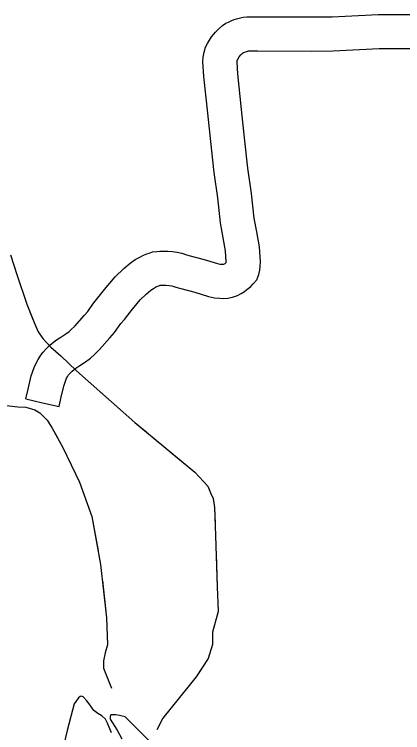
# Model space of a CAD drawing. Extents: x 1084508 to 1142749, y 1057638 to 1093403.
# Drawn here: x 1112273 to 1112809, y 1061158 to 1062151 of the extents above; entities that cross this region are included whole.
import ezdxf

# ---------------------------------------------------------------- set-up
doc = ezdxf.new("R2010")
doc.units = 0
for name, color, linetype in [('Level 35', 7, 'Continuous'), ('Level 43', 7, 'Continuous'), ('Level 46', 7, 'Continuous')]:
    doc.layers.add(name, color=color, linetype=linetype)

msp = doc.modelspace()

# ---------------------------------------------------------------- linework, layer by layer
at = {"layer": 'Level 35'}
for points in [[(1112407.07, 1061157.89), (1112401.33, 1061171.17), (1112398.82, 1061176.55), (1112393.8, 1061181.22), (1112388.06, 1061184.45), (1112382.67, 1061188.76), (1112379.44, 1061193.43), (1112376.21, 1061198.09), (1112372.63, 1061202.04), (1112367.96, 1061207.43), (1112365.09, 1061208.5), (1112363.66, 1061208.14), (1112361.5, 1061206.35), (1112355.4, 1061198.09), (1112345.72, 1061161.12), (1112338.9, 1061132.04)], [(1112461.61, 1061143.89), (1112446.54, 1061158.97), (1112425.73, 1061179.78), (1112418.2, 1061181.58), (1112412.81, 1061182.66), (1112406, 1061182.66), (1112404.92, 1061180.86), (1112405.28, 1061176.91), (1112414.97, 1061161.48), (1112421.07, 1061149.63)]]:
    msp.add_lwpolyline(points, dxfattribs=at)
at = {"layer": 'Level 43'}
for points in [[(1112267.54, 1061818.62), (1112276.69, 1061790.07), (1112290.15, 1061750.2), (1112299.85, 1061724.87), (1112305.77, 1061711.94), (1112312.24, 1061702.78), (1112323.01, 1061690.93), (1112337.01, 1061679.08), (1112358.55, 1061658.06), (1112439.34, 1061586.94), (1112522.27, 1061517.98), (1112540.05, 1061498.58), (1112543.82, 1061489.42), (1112547.59, 1061481.88), (1112549.2, 1061469.49), (1112550.82, 1061430.7), (1112552.97, 1061359.58), (1112554.59, 1061325.63), (1112546.51, 1061297.08), (1112546.51, 1061279.84), (1112540.59, 1061260.44), (1112523.89, 1061235.12), (1112478.11, 1061178.01), (1112469.5, 1061161.84)], [(1112276.31, 1061791.25), (1112276.69, 1061790.07), (1112290.15, 1061750.2), (1112296.88, 1061732.62)], [(1112296.88, 1061732.62), (1112299.85, 1061724.87), (1112305.77, 1061711.94), (1112312.24, 1061702.78), (1112318.15, 1061696.27)], [(1112362.61, 1061654.49), (1112439.34, 1061586.94), (1112456.31, 1061572.83)], [(1112229.68, 1061611.01), (1112239.54, 1061612.44), (1112253.68, 1061611.35), (1112277.61, 1061608.45), (1112288.49, 1061607.73), (1112301.18, 1061604.1), (1112308.06, 1061600.11), (1112318.22, 1061589.95), (1112325.11, 1061579.07), (1112333.06, 1061564.34)], [(1112253.68, 1061611.35), (1112277.61, 1061608.45), (1112288.49, 1061607.73), (1112301.18, 1061604.1), (1112308.06, 1061600.11), (1112318.22, 1061589.95), (1112325.11, 1061579.07), (1112339.61, 1061552.23), (1112362.81, 1061504.35), (1112379.85, 1061456.83), (1112391.82, 1061390.46), (1112400.16, 1061316.82), (1112401.24, 1061279.46), (1112398.34, 1061268.22), (1112395.81, 1061257.34), (1112395.81, 1061247.18), (1112407.02, 1061219.49)], [(1112488.16, 1061546.34), (1112522.27, 1061517.98), (1112540.05, 1061498.58), (1112543.82, 1061489.42), (1112547.59, 1061481.88), (1112549.2, 1061469.49), (1112550.15, 1061446.72)], [(1112351.67, 1061527.33), (1112362.81, 1061504.35), (1112379.85, 1061456.83), (1112388.42, 1061409.32)], [(1112551.59, 1061405.31), (1112552.97, 1061359.58), (1112554.59, 1061325.63), (1112546.51, 1061297.08), (1112546.51, 1061282.19)], [(1112394.32, 1061368.33), (1112400.16, 1061316.82), (1112401.25, 1061279.46), (1112398.34, 1061268.22), (1112395.81, 1061257.34), (1112395.81, 1061247.18), (1112396.61, 1061245.2)], [(1112530.24, 1061244.75), (1112523.89, 1061235.12), (1112478.11, 1061178.01), (1112469.5, 1061161.84)]]:
    msp.add_lwpolyline(points, dxfattribs=at)
at = {"layer": 'Level 46'}
for points in [[(1112288.58, 1061619.42), (1112291.71, 1061632.89), (1112296.05, 1061651.3), (1112299.89, 1061662.84), (1112303.09, 1061669.64), (1112305.58, 1061674.04), (1112309.12, 1061679.75), (1112312.65, 1061684.12), (1112316.55, 1061688.63), (1112321.93, 1061693.44), (1112329.77, 1061699.92), (1112336.89, 1061704.51), (1112343.64, 1061709.18), (1112348.6, 1061712.76), (1112351.36, 1061715.15), (1112356.25, 1061720.04), (1112369.56, 1061735.13), (1112374.32, 1061740.36), (1112378.04, 1061745.76), (1112382.54, 1061752.27), (1112388.28, 1061758.92), (1112397.47, 1061770.73), (1112411.95, 1061788.23), (1112423.77, 1061799.57), (1112432.96, 1061807.13), (1112439.72, 1061811.88), (1112446.01, 1061815.5), (1112451.15, 1061817.97), (1112455.99, 1061819.83), (1112458.88, 1061820.84), (1112463.54, 1061822.59), (1112469.64, 1061823.31), (1112473.89, 1061823.49), (1112477.87, 1061823.65), (1112481.47, 1061823.65), (1112485.03, 1061823.46), (1112491.19, 1061822.98), (1112497.48, 1061822.27), (1112504.26, 1061820.91), (1112510.66, 1061818.66), (1112515.79, 1061817.03), (1112534.94, 1061812.17), (1112553.34, 1061806.49), (1112556.67, 1061805.7), (1112559.73, 1061805.46), (1112561.5, 1061805.38), (1112561.78, 1061805.39), (1112561.78, 1061805.39), (1112562.05, 1061805.48), (1112562.15, 1061805.54), (1112563.95, 1061806.69), (1112565.5, 1061807.83), (1112565.55, 1061808.68), (1112564.6, 1061823.95), (1112561.36, 1061841.97), (1112557.59, 1061862.59), (1112553.77, 1061897.42), (1112548.89, 1061932.3), (1112544.1, 1061975.13), (1112539.91, 1062014.52), (1112534.4, 1062064.83), (1112533.31, 1062085.24), (1112533.78, 1062091.72), (1112534.91, 1062098.55), (1112537.06, 1062105.54), (1112539.66, 1062110.73), (1112545.12, 1062119.59), (1112550.75, 1062126.39), (1112555.54, 1062131.38), (1112560.36, 1062135.33), (1112565.1, 1062138.68), (1112569.57, 1062140.78), (1112573.12, 1062142.36), (1112576.48, 1062143.56), (1112579.69, 1062144.52), (1112583.31, 1062145.67), (1112589.09, 1062146.87), (1112593.98, 1062147.34), (1112598.55, 1062147.52), (1112608.7, 1062147.66), (1112682.85, 1062147.24), (1112711.91, 1062147.52), (1112775.75, 1062150.73), (1112821.64, 1062150.87)], [(1112586.25, 1061765.07), (1112590.59, 1061767.84), (1112594.11, 1061770.43), (1112599.49, 1061774.58), (1112602.81, 1061778.63), (1112607.63, 1061784.02), (1112610.61, 1061791.45), (1112612.11, 1061797.47), (1112612.36, 1061802.49), (1112612.71, 1061808.84), (1112611.43, 1061829.59), (1112607.69, 1061850.37), (1112604.21, 1061869.4), (1112600.49, 1061903.25), (1112595.61, 1061938.18), (1112590.91, 1061980.23), (1112586.72, 1062019.57), (1112581.35, 1062068.65), (1112580.49, 1062084.82), (1112580.58, 1062086.16), (1112580.84, 1062087.71), (1112580.9, 1062087.91), (1112583.47, 1062092.08), (1112585.93, 1062095.05), (1112587.57, 1062096.76), (1112588.88, 1062097.84), (1112588.89, 1062097.84), (1112589.16, 1062097.97), (1112590.63, 1062098.62), (1112591.18, 1062098.82), (1112593.55, 1062099.53), (1112595.23, 1062100.06), (1112596.15, 1062100.25), (1112597.12, 1062100.34), (1112599.8, 1062100.45), (1112608.91, 1062100.58), (1112682.94, 1062100.16), (1112713.32, 1062100.44), (1112777.01, 1062103.65), (1112820.42, 1062103.79)], [(1112288.58, 1061619.42), (1112311.51, 1061614.09), (1112334.44, 1061608.76), (1112337.55, 1061622.16), (1112341.39, 1061638.43), (1112343.68, 1061645.32), (1112344.95, 1061648.01), (1112346.09, 1061650.04), (1112347.58, 1061652.43), (1112348.78, 1061653.92), (1112350.19, 1061655.55), (1112352.62, 1061657.72), (1112357.62, 1061661.85), (1112363.06, 1061665.36), (1112370.82, 1061670.73), (1112377.86, 1061675.81), (1112383.47, 1061680.68), (1112390.58, 1061687.79), (1112404.62, 1061703.7), (1112411.3, 1061711.04), (1112416.8, 1061719.03), (1112419.83, 1061723.41), (1112424.69, 1061729.05), (1112434.19, 1061741.25), (1112446.5, 1061756.14), (1112455.06, 1061764.34), (1112461.49, 1061769.63), (1112465.06, 1061772.14), (1112467.98, 1061773.82), (1112469.82, 1061774.71), (1112472.23, 1061775.63), (1112474.38, 1061776.38), (1112475.82, 1061776.44), (1112478.81, 1061776.56), (1112480.24, 1061776.56), (1112481.98, 1061776.47), (1112486.71, 1061776.11), (1112490.18, 1061775.71), (1112491.77, 1061775.39), (1112495.7, 1061774.01), (1112502.85, 1061771.74), (1112522.21, 1061766.82), (1112540.93, 1061761.05), (1112549.32, 1061759.05), (1112556.86, 1061758.46), (1112561.5, 1061758.25), (1112567.65, 1061758.52), (1112574.34, 1061759.92), (1112581.33, 1061762.34), (1112586.25, 1061765.07)]]:
    msp.add_lwpolyline(points, dxfattribs=at)

doc.saveas('drawing.dxf')
